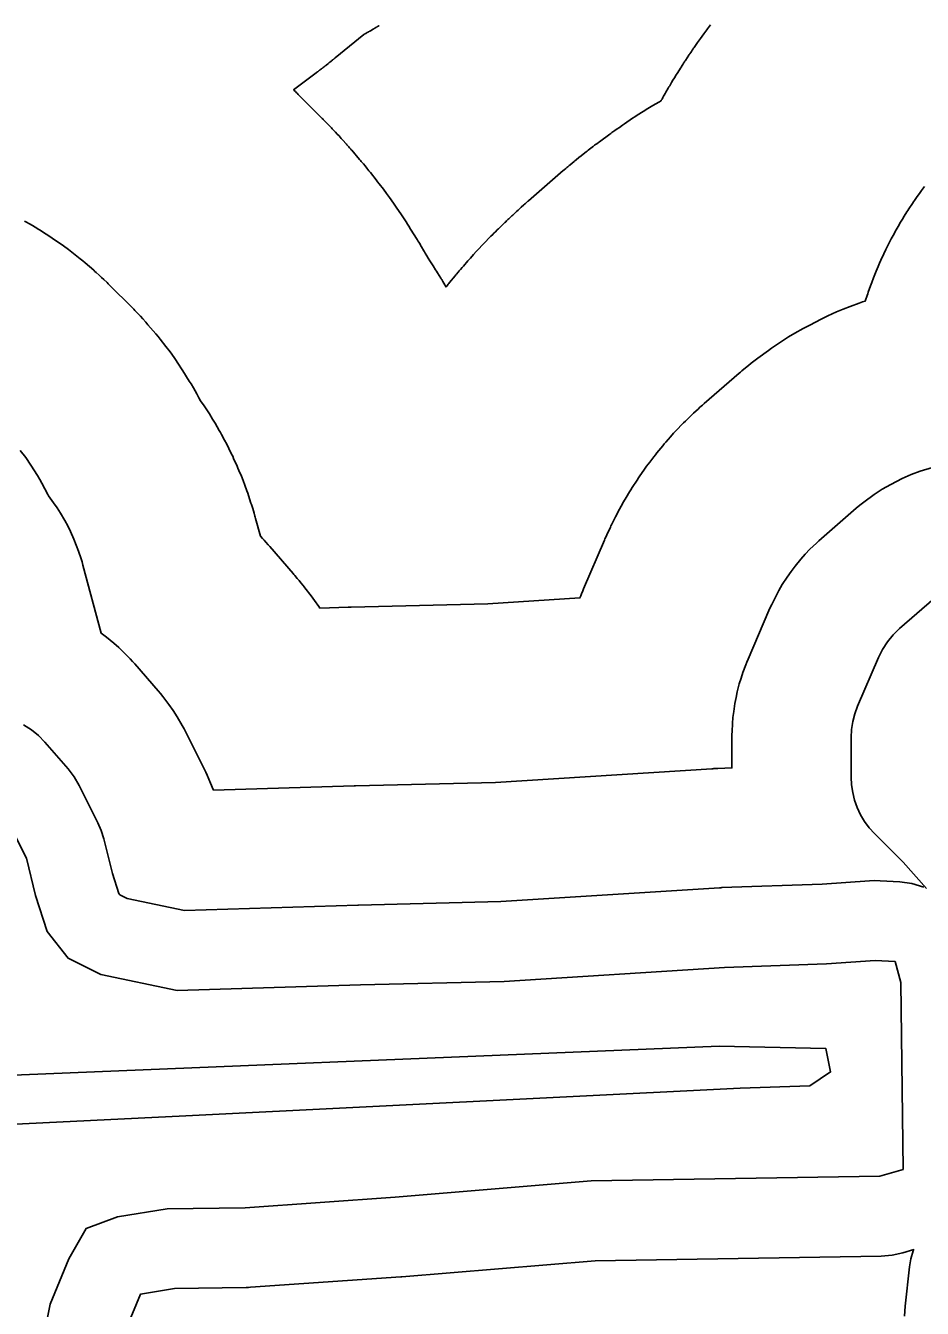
# Model space of a CAD drawing. Extents: x 1950930 to 2061844, y 904556 to 1017002.
# Drawn here: x 1971627 to 1972470, y 990970 to 992175 of the extents above; entities that cross this region are included whole.
import ezdxf

# ---------------------------------------------------------------- set-up
doc = ezdxf.new("R2010")
doc.units = 0
doc.layers.add('Exist Hydrographic Buffer Line', color=7, linetype='Continuous')
doc.layers.add('Exist Hydrographic Lake Shore', color=7, linetype='Continuous')

msp = doc.modelspace()

# ---------------------------------------------------------------- linework, layer by layer
at = {"layer": 'Exist Hydrographic Buffer Line'}
for points in [[(1971959.2, 992174.9), (1971959.1, 992174.9), (1971959, 992174.8), (1971959, 992174.8), (1971958.9, 992174.7), (1971958.5, 992174.5), (1971958.4, 992174.5), (1971958.3, 992174.4), (1971958.1, 992174.2), (1971957.9, 992174.1), (1971957.7, 992174), (1971957.4, 992173.8), (1971957.3, 992173.8), (1971957.2, 992173.7), (1971956.8, 992173.5), (1971956.8, 992173.5), (1971956.7, 992173.4), (1971956.6, 992173.3), (1971956.5, 992173.3), (1971956.4, 992173.2), (1971956.2, 992173.1), (1971956.2, 992173.1), (1971956.1, 992173.1), (1971955.2, 992172.5), (1971955.1, 992172.4), (1971955, 992172.4), (1971954.7, 992172.2), (1971954.5, 992172.1), (1971954.3, 992172), (1971954, 992171.8), (1971953.9, 992171.7), (1971953.8, 992171.7), (1971953.1, 992171.3), (1971952.9, 992171.1), (1971952.7, 992171), (1971952.1, 992170.7), (1971951.7, 992170.5), (1971951.3, 992170.2), (1971950.7, 992169.9), (1971950.5, 992169.8), (1971950.3, 992169.7), (1971949.6, 992169.2), (1971949.5, 992169.2), (1971949.4, 992169.1), (1971949.1, 992169), (1971948.9, 992168.8), (1971948.7, 992168.7), (1971948.4, 992168.6), (1971948.3, 992168.5), (1971948.2, 992168.4), (1971947.2, 992167.9), (1971947.2, 992167.8), (1971947.1, 992167.8), (1971947, 992167.7), (1971946.9, 992167.7), (1971946.8, 992167.6), (1971946.7, 992167.5), (1971946.6, 992167.5), (1971946.5, 992167.5), (1971946.2, 992167.3), (1971946.1, 992167.2), (1971946, 992167.1), (1971945.7, 992167), (1971945.5, 992166.9), (1971945.3, 992166.8), (1971945, 992166.6), (1971944.9, 992166.5), (1971944.8, 992166.5), (1971944.8, 992166.5), (1971918.1, 992144.7), (1971918, 992144.6), (1971918, 992144.6), (1971917.8, 992144.5), (1971917.7, 992144.4), (1971917.6, 992144.3), (1971917.4, 992144.1), (1971917.4, 992144.1), (1971917.3, 992144.1), (1971916.9, 992143.7), (1971916.8, 992143.6), (1971916.7, 992143.5), (1971916.4, 992143.3), (1971916.1, 992143.1), (1971915.9, 992142.9), (1971915.6, 992142.7), (1971915.5, 992142.6), (1971915.4, 992142.5), (1971915, 992142.2), (1971914.9, 992142.1), (1971914.9, 992142.1), (1971914.7, 992141.9), (1971914.6, 992141.8), (1971914.5, 992141.8), (1971914.3, 992141.6), (1971914.3, 992141.6), (1971914.2, 992141.5), (1971913.1, 992140.7), (1971913, 992140.6), (1971912.9, 992140.5), (1971912.6, 992140.2), (1971912.3, 992140), (1971912.1, 992139.9), (1971911.8, 992139.6), (1971911.7, 992139.5), (1971911.6, 992139.4), (1971910.7, 992138.8), (1971910.5, 992138.6), (1971910.3, 992138.4), (1971909.7, 992137.9), (1971909.2, 992137.6), (1971908.7, 992137.2), (1971908.1, 992136.7), (1971907.9, 992136.5), (1971907.6, 992136.3), (1971906.8, 992135.7), (1971906.7, 992135.6), (1971906.6, 992135.5), (1971906.3, 992135.3), (1971906, 992135.1), (1971905.8, 992134.9), (1971905.5, 992134.7), (1971905.4, 992134.6), (1971905.2, 992134.5), (1971904.1, 992133.6), (1971904.1, 992133.6), (1971904, 992133.5), (1971903.9, 992133.4), (1971903.7, 992133.3), (1971903.6, 992133.2), (1971903.5, 992133.1), (1971903.4, 992133.1), (1971903.4, 992133), (1971902.9, 992132.7), (1971902.8, 992132.6), (1971902.7, 992132.5), (1971902.4, 992132.3), (1971902.1, 992132.1), (1971901.9, 992131.9), (1971901.6, 992131.7), (1971901.5, 992131.6), (1971901.4, 992131.5), (1971900.9, 992131.2), (1971900.9, 992131.1), (1971900.8, 992131.1), (1971900.7, 992131), (1971900.6, 992130.9), (1971900.4, 992130.8), (1971900.3, 992130.7), (1971900.2, 992130.6), (1971900.2, 992130.6), (1971879, 992114.6), (1971879.1, 992114.5), (1971879.5, 992114.1), (1971880.6, 992113), (1971881.4, 992112.2), (1971882.2, 992111.5), (1971883.3, 992110.4), (1971883.6, 992110), (1971884, 992109.6), (1971905.8, 992087.8), (1971906.3, 992087.4), (1971906.7, 992086.9), (1971907.8, 992085.8), (1971908.7, 992084.9), (1971909.5, 992084.1), (1971910.6, 992082.9), (1971911, 992082.5), (1971911.5, 992082.1), (1971914.4, 992079), (1971915.3, 992078.1), (1971916.1, 992077.2), (1971918.3, 992074.9), (1971919.9, 992073.1), (1971921.6, 992071.4), (1971923.7, 992069), (1971924.5, 992068.1), (1971925.3, 992067.2), (1971928.2, 992064), (1971928.6, 992063.6), (1971929, 992063.1), (1971930, 992061.9), (1971930.8, 992061), (1971931.6, 992060.1), (1971932.7, 992058.9), (1971933.1, 992058.4), (1971933.5, 992058), (1971940.9, 992049.3), (1971941.7, 992048.3), (1971942.5, 992047.4), (1971944.5, 992045), (1971946.1, 992043.1), (1971947.6, 992041.2), (1971949.6, 992038.7), (1971950.4, 992037.8), (1971951.1, 992036.9), (1971956.5, 992030.2), (1971957.9, 992028.3), (1971959.4, 992026.4), (1971963.3, 992021.3), (1971966.2, 992017.4), (1971969, 992013.5), (1971972.7, 992008.2), (1971974.1, 992006.2), (1971975.4, 992004.3), (1971980.2, 991997.2), (1971980.9, 991996.2), (1971981.5, 991995.2), (1971983.3, 991992.5), (1971984.6, 991990.5), (1971985.9, 991988.4), (1971987.7, 991985.7), (1971988.3, 991984.7), (1971988.9, 991983.7), (1971995, 991974), (1971995.3, 991973.4), (1971995.6, 991972.9), (1971996.5, 991971.6), (1971997.1, 991970.5), (1971997.7, 991969.5), (1971998.5, 991968.1), (1971998.8, 991967.6), (1971999.2, 991967.1), (1972001.3, 991963.4), (1972002, 991962.4), (1972002.6, 991961.3), (1972004.2, 991958.6), (1972005.4, 991956.5), (1972005.9, 991955.5), (1972006.3, 991954.9), (1972008.2, 991952.1), (1972010, 991949.3), (1972012.4, 991945.6), (1972013.3, 991944.2), (1972014.1, 991942.8), (1972017.2, 991937.8), (1972017.7, 991937.1), (1972018.1, 991936.4), (1972019.3, 991934.5), (1972020.1, 991933), (1972021, 991931.6), (1972022.1, 991929.7), (1972022.2, 991929.5), (1972022.8, 991930.3), (1972024.3, 991932.1), (1972024.9, 991932.8), (1972025.5, 991933.5), (1972030.8, 991940), (1972031.4, 991940.7), (1972032, 991941.4), (1972033.5, 991943.2), (1972034.6, 991944.6), (1972035.8, 991945.9), (1972037.3, 991947.7), (1972037.9, 991948.4), (1972038.5, 991949.1), (1972042.6, 991953.9), (1972043.8, 991955.2), (1972045, 991956.5), (1972048.1, 991960.1), (1972050.5, 991962.7), (1972052.9, 991965.3), (1972056.2, 991968.8), (1972057.4, 991970), (1972058.7, 991971.3), (1972063.1, 991975.8), (1972063.7, 991976.5), (1972064.3, 991977.1), (1972066, 991978.8), (1972067.2, 991980.1), (1972068.5, 991981.3), (1972070.2, 991983), (1972070.8, 991983.6), (1972071.5, 991984.2), (1972077.5, 991990.1), (1972077.9, 991990.4), (1972078.2, 991990.7), (1972079, 991991.6), (1972079.7, 991992.2), (1972080.3, 991992.8), (1972081.2, 991993.6), (1972081.5, 991993.9), (1972081.8, 991994.2), (1972084.1, 991996.4), (1972084.8, 991997), (1972085.4, 991997.6), (1972087.2, 991999.2), (1972088.5, 992000.4), (1972089.8, 992001.6), (1972091.5, 992003.2), (1972092.2, 992003.8), (1972092.9, 992004.4), (1972095.2, 992006.5), (1972095.5, 992006.8), (1972095.9, 992007.1), (1972096.8, 992007.9), (1972097.4, 992008.5), (1972098.1, 992009.1), (1972099, 992009.9), (1972099.3, 992010.1), (1972099.7, 992010.4), (1972132.3, 992038.8), (1972132.8, 992039.2), (1972133.3, 992039.6), (1972134.6, 992040.7), (1972135.6, 992041.6), (1972136.6, 992042.4), (1972137.9, 992043.5), (1972138.4, 992043.9), (1972138.9, 992044.3), (1972142.4, 992047.2), (1972143.3, 992048), (1972144.3, 992048.9), (1972147, 992051), (1972149, 992052.6), (1972151, 992054.2), (1972153.7, 992056.3), (1972154.7, 992057.1), (1972155.7, 992057.9), (1972159.3, 992060.7), (1972159.8, 992061), (1972160.3, 992061.4), (1972161.7, 992062.5), (1972162.7, 992063.2), (1972163.7, 992064), (1972165.1, 992065), (1972165.6, 992065.4), (1972166.2, 992065.8), (1972176, 992073), (1972177, 992073.7), (1972178, 992074.5), (1972180.8, 992076.5), (1972182.9, 992078), (1972185, 992079.4), (1972187.8, 992081.4), (1972188.9, 992082.1), (1972189.9, 992082.8), (1972197.5, 992087.9), (1972199.6, 992089.3), (1972201.8, 992090.7), (1972207.5, 992094.4), (1972211.9, 992097.1), (1972216.3, 992099.8), (1972222.1, 992103.2), (1972224.2, 992104.4), (1972224.4, 992104.9), (1972224.8, 992105.4), (1972225.1, 992106), (1972225.9, 992107.5), (1972226.5, 992108.6), (1972227.2, 992109.7), (1972228, 992111.2), (1972228.3, 992111.8), (1972228.7, 992112.4), (1972231, 992116.3), (1972231.6, 992117.4), (1972232.3, 992118.5), (1972234, 992121.5), (1972235.3, 992123.7), (1972236.7, 992125.9), (1972238.5, 992128.8), (1972239.2, 992129.9), (1972239.9, 992131), (1972242.3, 992134.9), (1972242.7, 992135.4), (1972243, 992136), (1972243.9, 992137.4), (1972244.6, 992138.5), (1972245.3, 992139.6), (1972246.3, 992141), (1972246.6, 992141.5), (1972247, 992142.1), (1972250.4, 992147.2), (1972250.7, 992147.7), (1972251.1, 992148.3), (1972252, 992149.7), (1972252.8, 992150.8), (1972253.5, 992151.8), (1972254.5, 992153.2), (1972254.8, 992153.8), (1972255.2, 992154.3), (1972257.8, 992158.1), (1972258.5, 992159.1), (1972259.3, 992160.2), (1972261.3, 992163), (1972262.8, 992165.1), (1972264.3, 992167.2), (1972266.3, 992169.9), (1972267.1, 992170.9), (1972267.9, 992172), (1972270.6, 992175.6)], [(1971903.6, 991627.8), (1971930.5, 991628.7), (1971930.5, 991628.7), (1971930.5, 991628.7), (1971930.6, 991628.7), (1971930.7, 991628.7), (1971930.8, 991628.7), (1971930.9, 991628.7), (1971930.9, 991628.7), (1971931, 991628.7), (1971931.3, 991628.7), (1971931.3, 991628.7), (1971931.4, 991628.7), (1971931.6, 991628.7), (1971931.8, 991628.7), (1971931.9, 991628.7), (1971932.2, 991628.7), (1971932.2, 991628.7), (1971932.3, 991628.7), (1971932.6, 991628.8), (1971932.6, 991628.8), (1971932.7, 991628.8), (1971932.8, 991628.8), (1971932.8, 991628.8), (1971932.9, 991628.8), (1971933, 991628.8), (1971933.1, 991628.8), (1971933.1, 991628.8), (1972061.3, 991631.9), (1972148, 991637.3), (1972148.7, 991639.3), (1972149.5, 991641.3), (1972150.6, 991643.9), (1972151, 991644.9), (1972151.4, 991645.8), (1972171, 991691.6), (1972171.5, 991692.7), (1972172, 991693.8), (1972173.3, 991696.7), (1972174.2, 991698.9), (1972175.3, 991701), (1972176.6, 991703.9), (1972177.1, 991704.9), (1972177.7, 991706), (1972181.4, 991713.6), (1972182.5, 991715.7), (1972183.6, 991717.8), (1972186.6, 991723.4), (1972188.9, 991727.5), (1972191.3, 991731.6), (1972194.5, 991737), (1972195.8, 991739), (1972197.1, 991741), (1972201.7, 991748.1), (1972203, 991750.1), (1972204.3, 991752.1), (1972207.9, 991757.3), (1972210.6, 991761.2), (1972213.5, 991765), (1972217.3, 991770), (1972218.8, 991771.8), (1972220.3, 991773.7), (1972225.7, 991780.2), (1972227.2, 991782), (1972228.7, 991783.8), (1972232.9, 991788.6), (1972236, 991792.1), (1972239.3, 991795.6), (1972243.7, 991800.1), (1972245.4, 991801.8), (1972247.1, 991803.5), (1972253.1, 991809.4), (1972254, 991810.2), (1972254.8, 991811), (1972257.1, 991813.2), (1972258.9, 991814.8), (1972260.6, 991816.4), (1972263, 991818.5), (1972263.9, 991819.3), (1972264.8, 991820.1), (1972297.5, 991848.4), (1972298.8, 991849.5), (1972300.1, 991850.6), (1972303.6, 991853.5), (1972306.2, 991855.7), (1972308.9, 991857.8), (1972312.5, 991860.6), (1972313.9, 991861.6), (1972315.2, 991862.6), (1972325.1, 991869.8), (1972327.8, 991871.8), (1972330.7, 991873.8), (1972338.2, 991878.8), (1972344, 991882.5), (1972349.8, 991886), (1972357.8, 991890.5), (1972360.8, 991892.1), (1972363.8, 991893.7), (1972374.7, 991899.2), (1972377.7, 991900.7), (1972380.8, 991902.2), (1972389.1, 991906), (1972395.4, 991908.7), (1972401.7, 991911.1), (1972410.3, 991914.3), (1972413.5, 991915.4), (1972416, 991916.2), (1972416.3, 991917.1), (1972417.8, 991921.5), (1972418.3, 991923.1), (1972418.9, 991924.7), (1972420.9, 991930.5), (1972421.5, 991932.1), (1972422.1, 991933.7), (1972423.7, 991938), (1972425, 991941.2), (1972426.3, 991944.4), (1972428.1, 991948.6), (1972428.7, 991950.2), (1972429.4, 991951.8), (1972431.9, 991957.4), (1972432.7, 991958.9), (1972433.4, 991960.5), (1972435.3, 991964.6), (1972436.9, 991967.7), (1972438.4, 991970.8), (1972440.5, 991974.8), (1972441.4, 991976.3), (1972442.2, 991977.8), (1972445.1, 991983.2), (1972446, 991984.7), (1972446.8, 991986.2), (1972449.1, 991990.2), (1972450.9, 991993.1), (1972452.7, 991996), (1972455.1, 991999.9), (1972456.1, 992001.4), (1972457, 992002.8), (1972460.4, 992007.9), (1972461.3, 992009.3), (1972462.3, 992010.8), (1972464.9, 992014.5), (1972466.9, 992017.3), (1972469, 992020.1), (1972471.7, 992023.7)], [(1971626.1, 991991.4), (1971627.4, 991990.7), (1971630.9, 991988.7), (1971633.5, 991987.2), (1971636, 991985.6), (1971639.5, 991983.5), (1971640.7, 991982.7), (1971642, 991981.9), (1971651, 991976.1), (1971653.5, 991974.5), (1971656, 991972.8), (1971662.6, 991968.2), (1971667.5, 991964.7), (1971672.2, 991961), (1971678.4, 991956), (1971680.8, 991954.1), (1971683, 991952.1), (1971691.1, 991945.1), (1971692.3, 991944.1), (1971693.4, 991943.1), (1971696.4, 991940.5), (1971698.6, 991938.4), (1971700.8, 991936.4), (1971703.7, 991933.6), (1971704.7, 991932.5), (1971705.8, 991931.5), (1971727.6, 991909.7), (1971728.7, 991908.5), (1971729.8, 991907.4), (1971732.8, 991904.3), (1971735, 991902), (1971737.2, 991899.6), (1971740, 991896.4), (1971741.1, 991895.2), (1971742.1, 991894), (1971749.6, 991885.3), (1971751.6, 991882.8), (1971753.7, 991880.3), (1971759, 991873.6), (1971762.9, 991868.5), (1971766.6, 991863.2), (1971771.4, 991856.1), (1971773.1, 991853.5), (1971774.9, 991850.8), (1971780.9, 991841), (1971781.7, 991839.7), (1971782.6, 991838.3), (1971784.8, 991834.6), (1971786.4, 991831.8), (1971787.9, 991829), (1971790, 991825.3), (1971790.7, 991823.8), (1971791, 991823.3), (1971791.6, 991822.5), (1971794.9, 991817.7), (1971797.4, 991814), (1971799.8, 991810.3), (1971802.9, 991805.3), (1971804, 991803.4), (1971805.2, 991801.5), (1971809.1, 991794.6), (1971810.2, 991792.7), (1971811.3, 991790.8), (1971814.1, 991785.6), (1971816.2, 991781.7), (1971818.2, 991777.7), (1971820.7, 991772.4), (1971821.7, 991770.4), (1971822.6, 991768.4), (1971825.8, 991761.2), (1971826.7, 991759.2), (1971827.6, 991757.1), (1971829.9, 991751.7), (1971831.5, 991747.6), (1971833.1, 991743.4), (1971835.1, 991737.9), (1971835.8, 991735.8), (1971836.5, 991733.7), (1971838.9, 991726.2), (1971839.3, 991725.1), (1971839.6, 991724.1), (1971840.5, 991721.3), (1971841.2, 991719.1), (1971841.8, 991717), (1971842.6, 991714.2), (1971842.9, 991713.1), (1971843.2, 991712), (1971847.7, 991695.4), (1971849.6, 991693.3), (1971851.3, 991691.5), (1971852.9, 991689.7), (1971855.1, 991687.3), (1971855.9, 991686.4), (1971856.7, 991685.5), (1971878.5, 991660.4), (1971879.3, 991659.4), (1971880.2, 991658.4), (1971882.4, 991655.7), (1971884.1, 991653.7), (1971885.8, 991651.6), (1971888, 991648.9), (1971888.8, 991647.8), (1971889.6, 991646.8), (1971895.3, 991639.3), (1971896.9, 991637.1), (1971898.5, 991635), (1971902.6, 991629.3), (1971903.6, 991627.8)], [(1971622, 991775.9), (1971627.3, 991769.2), (1971632.1, 991762.1), (1971638.2, 991752.4), (1971640.4, 991748.7), (1971642.4, 991745), (1971647.9, 991734.5), (1971648.8, 991733.2), (1971653.5, 991726.8), (1971656.9, 991722), (1971660, 991716.9), (1971663.9, 991710.1), (1971666.8, 991704.9), (1971669.3, 991699.6), (1971672.6, 991692.4), (1971674.8, 991687), (1971676.8, 991681.4), (1971679.3, 991673.9), (1971680.2, 991671.1), (1971681, 991668.2), (1971698.3, 991604.2), (1971703.3, 991600.4), (1971710, 991594.9), (1971714.8, 991590.7), (1971719.5, 991586.2), (1971725.5, 991580.1), (1971727.7, 991577.7), (1971729.9, 991575.3), (1971751.6, 991550.2), (1971753.9, 991547.6), (1971756.1, 991544.8), (1971761.8, 991537.3), (1971765.9, 991531.5), (1971769.7, 991525.6), (1971774.4, 991517.4), (1971776.1, 991514.3), (1971777.8, 991511.2), (1971795.2, 991476.3), (1971796.5, 991473.5), (1971797.8, 991470.7), (1971801, 991463.2), (1971803.3, 991457.5), (1971803.6, 991456.6)], [(1971803.6, 991456.6), (1971935.8, 991460.8), (1971935.9, 991460.8), (1971936, 991460.8), (1971936.3, 991460.8), (1971936.5, 991460.8), (1971936.7, 991460.8), (1971937, 991460.8), (1971937.1, 991460.8), (1971937.2, 991460.8), (1972068.6, 991464), (1972272, 991476.9), (1972272.4, 991476.9), (1972272.8, 991476.9), (1972273.9, 991477), (1972274.7, 991477), (1972275.5, 991477), (1972276.6, 991477.1), (1972277, 991477.1), (1972277.4, 991477.1), (1972290.8, 991477.6), (1972290.8, 991506.1), (1972290.8, 991508.9), (1972290.9, 991511.7), (1972291.3, 991519.3), (1972291.7, 991525), (1972292.4, 991530.6), (1972293.6, 991538.1), (1972294.6, 991543.7), (1972295.8, 991549.2), (1972297.7, 991556.5), (1972299.3, 991562), (1972301.1, 991567.3), (1972303.8, 991574.4), (1972304.8, 991577.1), (1972305.9, 991579.7), (1972325.5, 991625.5), (1972326.8, 991628.4), (1972328.1, 991631.2), (1972331.9, 991638.8), (1972334.9, 991644.4), (1972338.1, 991649.8), (1972342.7, 991656.9), (1972346.3, 991662.1), (1972350.2, 991667.1), (1972355.6, 991673.7), (1972359.7, 991678.4), (1972364.1, 991683), (1972370.2, 991688.9), (1972372.5, 991691), (1972374.8, 991693.1), (1972407.5, 991721.5), (1972411, 991724.4), (1972414.6, 991727.2), (1972424.5, 991734.4), (1972432, 991739.5), (1972440, 991743.9), (1972450.8, 991749.4), (1972459.1, 991753.2), (1972467.7, 991756.4), (1972479.3, 991760)], [(1972473.5, 991364.5), (1972451.5, 991389.2), (1972424.7, 991416), (1972419.8, 991421.5), (1972415.4, 991427.4), (1972411.6, 991433.7), (1972408.5, 991440.3), (1972406, 991447.3), (1972404.2, 991454.4), (1972403.1, 991461.7), (1972402.8, 991469), (1972402.8, 991506.1), (1972403.1, 991513.7), (1972404.3, 991521.2), (1972406.2, 991528.5), (1972408.8, 991535.6), (1972428.4, 991581.4), (1972432.2, 991589), (1972436.8, 991596.1), (1972442.2, 991602.6), (1972448.2, 991608.5), (1972480.9, 991636.9)], [(1971625.3, 991518.1), (1971632.6, 991513.5), (1971639.3, 991508), (1971645.3, 991501.9), (1971667.1, 991476.8), (1971672.8, 991469.3), (1971677.6, 991461.1), (1971695, 991426.2), (1971698.3, 991418.7), (1971700.7, 991410.9), (1971708.8, 991378.4), (1971714.8, 991359.7), (1971715.8, 991358.5), (1971722.6, 991355.1), (1971776.3, 991343.7), (1971939.3, 991348.8), (1971939.6, 991348.8), (1971939.9, 991348.8), (1972073.5, 991352.1), (1972279.1, 991365.1), (1972280.2, 991365.1), (1972281.2, 991365.2), (1972375.7, 991368.4), (1972420.1, 991371.6), (1972425, 991371.8), (1972429.9, 991371.6), (1972448.4, 991370.5), (1972459.9, 991369), (1972471, 991365.6)], [(1972452.9, 990962.6), (1972453.4, 990971.9), (1972457.7, 991009), (1972459, 991016.5), (1972461.1, 991024), (1972461.6, 991025.2), (1972451.4, 991022.1), (1972441.3, 991019.9), (1972431, 991019), (1972162.2, 991014.7), (1971980.6, 990999.6), (1971980.1, 990999.6), (1971979.6, 990999.5), (1971838.5, 990989.7), (1971836.5, 990989.6), (1971834.4, 990989.5), (1971766.9, 990988.5), (1971735.1, 990983.4), (1971722.4, 990952.3)]]:
    msp.add_lwpolyline(points, dxfattribs=at)
at = {"layer": 'Exist Hydrographic Lake Shore'}
for points in [[(1970642.5, 991547.5), (1970903.9, 991405.8), (1971162.2, 991268.4), (1971311.4, 991174.7), (1971385.5, 991176.8), (1971472.7, 991161.6), (1971553.3, 991139.8), (1971777.7, 991150.7), (1972298.5, 991176.8), (1972363.9, 991179), (1972383.5, 991192.1), (1972379.1, 991213.9), (1972278.9, 991216.1), (1971531.5, 991185.6), (1971482.5, 991198.6), (1971423.6, 991259.7), (1971364.8, 991303.3), (1971144.7, 991414.5), (1970683.9, 991656.5)], [(1971610.5, 991427.6), (1971627.9, 991392.7), (1971636.6, 991357.8), (1971647.5, 991324), (1971667.1, 991298.9), (1971697.7, 991283.7), (1971769.6, 991268.4), (1971941.7, 991273.9), (1972076.8, 991277.1), (1972283.8, 991290.2), (1972379.7, 991293.5), (1972425.4, 991296.8), (1972444, 991295.7), (1972449.4, 991276), (1972451.6, 991100.5), (1972429.8, 991094), (1972158.5, 991089.6), (1971974.4, 991074.4), (1971833.3, 991064.5), (1971760.3, 991063.4)], [(1971760.3, 991063.4), (1971713.4, 991055.8), (1971684, 991044.9), (1971667.7, 991016.6), (1971650.3, 990974), (1971643.7, 990941.3)]]:
    msp.add_lwpolyline(points, dxfattribs=at)

doc.saveas('drawing.dxf')
